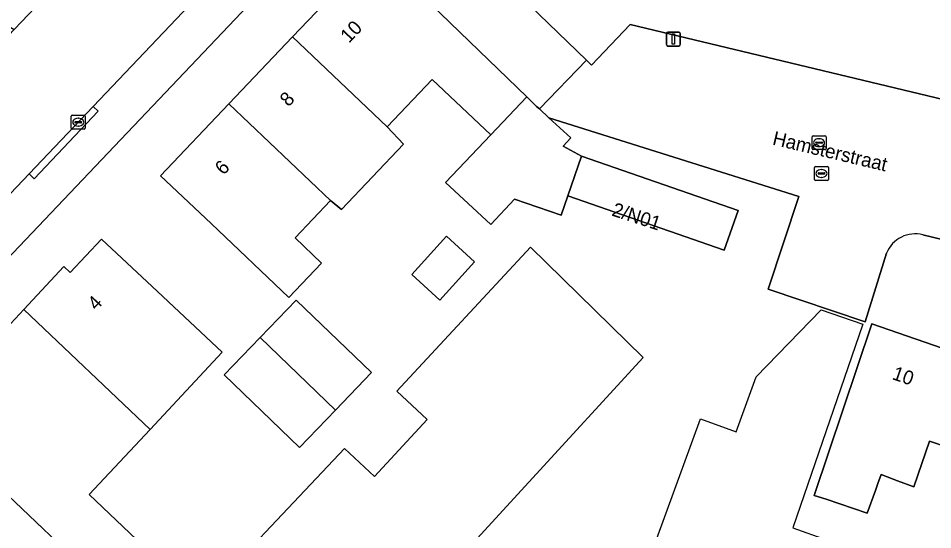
# Model space of a CAD drawing. Extents: x 160030 to 160839, y 385325 to 386450.
# Drawn here: x 160605 to 160670.8, y 385447.1 to 385483.9 of the extents above; entities that cross this region are included whole.
import ezdxf

# ---------------------------------------------------------------- set-up
doc = ezdxf.new("R2010")
doc.units = 0
for name, color, linetype in [('IMGEO_Erf', 7, 'Continuous'), ('IMGEO_Hek', 7, 'Continuous'), ('IMGEO_Kolk', 7, 'Continuous'), ('IMGEO_Lichtmast', 7, 'Continuous'), ('IMGEO_Muur', 7, 'Continuous'), ('IMGEO_Openbare_ruimte_label', 7, 'Continuous'), ('IMGEO_Pand', 7, 'Continuous'), ('IMGEO_Pand_nummerreeks', 7, 'Continuous'), ('IMGEO_Pand_vergunning_verleend', 7, 'Continuous'), ('IMGEO_Rijbaan_lokaal_gesloten', 7, 'Continuous'), ('IMGEO_Rijbaan_lokaal_open', 7, 'Continuous'), ('IMGEO_Rioolput', 7, 'Continuous'), ('IMGEO_Voetpad_open', 7, 'Continuous')]:
    doc.layers.add(name, color=color, linetype=linetype)

msp = doc.modelspace()

# ---------------------------------------------------------------- linework, layer by layer
at = {"layer": 'IMGEO_Erf'}
for points in [[(160708.392, 385506.183), (160651.228, 385512.167), (160645.998, 385510.74), (160635.829, 385500), (160631.087, 385494.991), (160633.869, 385492.281), (160637.63, 385496.281), (160643.473, 385490.788), (160639.711, 385486.787), (160645.856, 385480.839), (160646.216, 385480.49), (160649.004, 385483.407), (160697.517, 385471.795), (160698.361, 385475.23), (160707.118, 385473.113), (160707.343, 385474.036), (160701.941, 385475.351), (160703.959, 385483.642), (160700.623, 385484.455), (160702.03, 385490.236), (160697.658, 385491.3), (160699.773, 385500)], [(160627.873, 385491.477), (160597.731, 385459.782)], [(160667.44, 385466.978), (160665.895, 385462.032), (160658.919, 385464.387), (160661.113, 385471.055), (160643.155, 385476.704), (160644.725, 385475.255), (160644.179, 385474.663), (160645.501, 385473.935), (160656.753, 385470.043), (160655.759, 385467.19), (160644.508, 385471.084), (160644.026, 385469.7), (160640.674, 385470.86), (160638.984, 385469.026), (160635.706, 385472.047), (160638.961, 385475.47), (160634.759, 385479.466), (160631.518, 385476.058), (160632.691, 385474.816), (160628.222, 385470.117), (160627.448, 385470.759), (160624.9, 385468.079), (160626.805, 385466.267), (160624.439, 385463.78), (160618.85, 385469.095), (160615.227, 385472.541), (160620.142, 385477.709), (160624.72, 385482.523), (160629.235, 385487.27)], [(160686.769, 385464.238), (160670.05, 385468.291)]]:
    msp.add_lwpolyline(points, dxfattribs=at)
for points in [[(160635.295, 385463.607), (160633.281, 385465.447), (160635.793, 385468.196), (160637.807, 385466.356)], [(160613.636, 385440.663), (160616.042, 385438.403), (160610.667, 385432.748), (160607.861, 385435.414), (160605.462, 385437.694), (160610.808, 385443.32), (160604.25, 385449.553), (160602.047, 385447.185), (160596.323, 385452.479), (160598.631, 385454.974), (160598.94, 385454.689), (160600.925, 385456.808), (160600.618, 385457.095), (160603.238, 385459.892), (160602.864, 385460.242), (160605.38, 385462.929), (160608.263, 385466.007), (160608.712, 385465.586), (160610.961, 385467.987), (160614.61, 385464.569), (160619.651, 385459.848), (160614.462, 385454.307), (160610.082, 385449.631), (160616.421, 385443.606)], [(160625.221, 385453.01), (160619.804, 385458.22), (160622.392, 385460.909), (160624.979, 385463.599), (160630.395, 385458.388), (160627.808, 385455.699)], [(160666.377, 385461.884), (160672.687, 385459.709), (160672.563, 385459.34), (160678.174, 385457.45), (160676.578, 385452.712), (160676.189, 385451.556), (160670.512, 385453.469), (160669.4, 385450.17), (160668.215, 385450.615), (160667.903, 385450.732), (160667.042, 385451.055), (160666.812, 385450.423), (160666.627, 385449.911), (160666.038, 385448.288), (160663.09, 385449.283), (160662.224, 385449.557)]]:
    msp.add_lwpolyline(points, close=True, dxfattribs=at)
msp.add_arc((160669.485, 385466.163), 2.201, 75.13077, 158.27998, dxfattribs=at)
at = {"layer": 'IMGEO_Hek'}
msp.add_lwpolyline([(160658.919, 385464.387), (160665.895, 385462.032)], dxfattribs=at)
at = {"layer": 'IMGEO_Kolk'}
for p, q in [((160608.799, 385475.961), (160608.799, 385476.813)), ((160608.874, 385476.887), (160609.726, 385476.887)), ((160609.8, 385476.813), (160609.8, 385475.961)), ((160609.058, 385476.381), (160609.058, 385476.393)), ((160609.496, 385476.344), (160609.098, 385476.344)), ((160609.101, 385476.43), (160609.499, 385476.43)), ((160609.31, 385476.107), (160609.285, 385476.107)), ((160609.287, 385476.667), (160609.312, 385476.667)), ((160609.542, 385476.393), (160609.542, 385476.381)), ((160609.726, 385475.887), (160608.874, 385475.887)), ((160662.248, 385472.277), (160662.248, 385473.129)), ((160662.323, 385473.203), (160663.175, 385473.203)), ((160662.736, 385472.983), (160662.761, 385472.983)), ((160663.249, 385473.129), (160663.249, 385472.277)), ((160663.175, 385472.203), (160662.323, 385472.203)), ((160662.507, 385472.697), (160662.507, 385472.709)), ((160662.945, 385472.66), (160662.547, 385472.66)), ((160662.55, 385472.746), (160662.948, 385472.746)), ((160662.759, 385472.423), (160662.734, 385472.423)), ((160662.991, 385472.709), (160662.991, 385472.697))]:
    msp.add_line(p, q, dxfattribs=at)
for points in [[(160608.799, 385475.961), (160608.799, 385476.813)], [(160608.874, 385476.887), (160609.726, 385476.887)], [(160609.8, 385476.813), (160609.8, 385475.961)], [(160609.726, 385475.887), (160608.874, 385475.887)], [(160662.248, 385472.277), (160662.248, 385473.129)], [(160662.323, 385473.203), (160663.175, 385473.203)], [(160663.249, 385473.129), (160663.249, 385472.277)], [(160663.175, 385472.203), (160662.323, 385472.203)]]:
    msp.add_lwpolyline(points, dxfattribs=at)
for centre, radius, start, end in [((160608.876, 385476.811), 0.0765, 91.55205, 178.44795), ((160608.876, 385476.811), 0.0765, 91.55205, 178.44795), ((160609.724, 385476.811), 0.0765, 1.55205, 88.44795), ((160609.724, 385476.811), 0.0765, 1.55205, 88.44795), ((160609.098, 385476.39), 0.0403, 85.87752, 175.75265), ((160609.095, 385476.38), 0.0366, 178.93798, 274.71019), ((160609.499, 385476.387), 0.043, 264.86636, 352.45326), ((160609.503, 385476.392), 0.0386, 1.73085, 96.63898), ((160608.876, 385475.963), 0.0765, 181.55205, 268.44795), ((160608.876, 385475.963), 0.0765, 181.55205, 268.44795), ((160609.724, 385475.963), 0.0765, 271.55205, 358.44795), ((160609.724, 385475.963), 0.0765, 271.55205, 358.44795), ((160662.325, 385473.127), 0.0765, 91.55205, 178.44795), ((160662.325, 385473.127), 0.0765, 91.55205, 178.44795), ((160663.173, 385473.127), 0.0765, 1.55205, 88.44795), ((160663.173, 385473.127), 0.0765, 1.55205, 88.44795), ((160662.325, 385472.279), 0.0765, 181.55205, 268.44795), ((160662.325, 385472.279), 0.0765, 181.55205, 268.44795), ((160662.547, 385472.706), 0.0403, 85.87752, 175.75265), ((160662.544, 385472.696), 0.0366, 178.93798, 274.71019), ((160662.948, 385472.703), 0.043, 264.86636, 352.45326), ((160662.952, 385472.708), 0.0386, 1.73085, 96.63898), ((160663.173, 385472.279), 0.0765, 271.55205, 358.44795), ((160663.173, 385472.279), 0.0765, 271.55205, 358.44795)]:
    msp.add_arc(centre, radius, start, end, dxfattribs=at)
for centre, major_axis, ratio, start_param, end_param in [((160609.286, 385476.387), (-0.387, 0.002), 0.722429, 4.712389, 7.853982), ((160609.311, 385476.387), (-0.39, 0.002), 0.717154, 1.570796, 4.712389), ((160662.735, 385472.703), (-0.387, 0.002), 0.722429, 4.712389, 7.853982), ((160662.76, 385472.703), (-0.39, 0.002), 0.717154, 1.570796, 4.712389)]:
    msp.add_ellipse(centre, major_axis=major_axis, ratio=ratio, start_param=start_param, end_param=end_param, dxfattribs=at)
at = {"layer": 'IMGEO_Lichtmast'}
for p, q in [((160651.605, 385481.96), (160651.605, 385482.76)), ((160651.605, 385482.76), (160651.605, 385481.96)), ((160651.705, 385482.86), (160652.495, 385482.86)), ((160652.495, 385482.86), (160651.705, 385482.86)), ((160652.595, 385482.76), (160652.595, 385481.96)), ((160652.595, 385481.96), (160652.595, 385482.76)), ((160652.495, 385481.86), (160651.705, 385481.86)), ((160651.705, 385481.86), (160652.495, 385481.86))]:
    msp.add_line(p, q, dxfattribs=at)
msp.add_lwpolyline([(160652.025, 385482.735), (160652.175, 385482.735), (160652.175, 385481.985), (160652.025, 385481.985), (160652.025, 385482.735)], dxfattribs=at)
for centre, start, end in [((160651.705, 385482.76), 90, 180), ((160651.705, 385482.76), 90, 180), ((160652.495, 385482.76), 0, 90), ((160652.495, 385482.76), 360, 90), ((160651.705, 385481.96), 180, 270), ((160651.705, 385481.96), 180, 270), ((160652.495, 385481.96), 270, 0), ((160652.495, 385481.96), 270, 0)]:
    msp.add_arc(centre, 0.1, start, end, dxfattribs=at)
at = {"layer": 'IMGEO_Muur'}
for points in [[(160639.711, 385486.787), (160645.856, 385480.839)], [(160645.856, 385480.839), (160646.216, 385480.49), (160649.004, 385483.407), (160697.517, 385471.795)]]:
    msp.add_lwpolyline(points, dxfattribs=at)
at = {"layer": 'IMGEO_Pand'}
for points in [[(160632.604, 385486.891), (160631.193, 385485.408), (160629.235, 385487.27), (160624.72, 385482.523), (160631.518, 385476.058), (160634.759, 385479.466), (160638.961, 385475.47), (160641.563, 385478.207)], [(160627.448, 385470.759), (160628.222, 385470.117), (160632.691, 385474.816), (160631.518, 385476.058), (160624.72, 385482.523), (160620.142, 385477.709)], [(160645.501, 385473.935), (160644.179, 385474.663), (160644.725, 385475.255), (160643.155, 385476.704), (160642.466, 385477.338), (160642.264, 385477.524), (160641.563, 385478.207), (160638.961, 385475.47), (160635.706, 385472.047), (160638.984, 385469.026), (160640.674, 385470.86), (160644.026, 385469.7), (160644.508, 385471.084)], [(160620.142, 385477.709), (160615.227, 385472.541), (160618.85, 385469.095), (160624.439, 385463.78), (160626.805, 385466.267), (160624.9, 385468.079), (160627.448, 385470.759)], [(160655.759, 385467.19), (160656.753, 385470.043), (160645.501, 385473.935), (160644.508, 385471.084)], [(160637.807, 385466.356), (160635.793, 385468.196), (160633.281, 385465.447), (160635.295, 385463.607)], [(160614.462, 385454.307), (160619.651, 385459.848), (160614.61, 385464.569), (160610.961, 385467.987), (160608.712, 385465.586), (160608.263, 385466.007), (160605.38, 385462.929)], [(160624.979, 385463.599), (160622.392, 385460.909), (160627.808, 385455.699), (160630.395, 385458.388)], [(160614.462, 385454.307), (160605.38, 385462.929), (160602.864, 385460.242), (160603.238, 385459.892), (160600.618, 385457.095), (160600.925, 385456.808), (160598.94, 385454.689), (160604.25, 385449.553), (160610.808, 385443.32), (160613.181, 385441.091), (160613.636, 385440.663), (160616.421, 385443.606), (160610.082, 385449.631)], [(160678.174, 385457.45), (160672.563, 385459.34), (160672.687, 385459.709), (160666.377, 385461.884), (160662.224, 385449.557), (160663.09, 385449.283), (160666.038, 385448.288), (160666.627, 385449.911), (160666.812, 385450.423), (160667.042, 385451.055), (160667.903, 385450.732), (160668.215, 385450.615), (160669.4, 385450.17), (160670.512, 385453.469), (160676.189, 385451.556), (160676.578, 385452.712)], [(160622.392, 385460.909), (160619.804, 385458.22), (160625.221, 385453.01), (160627.808, 385455.699)]]:
    msp.add_lwpolyline(points, close=True, dxfattribs=at)
at = {"layer": 'IMGEO_Pand_vergunning_verleend'}
for points in [[(160616.67, 385440.475), (160628.447, 385452.939), (160630.606, 385450.932), (160634.402, 385455.015), (160632.203, 385457.059), (160641.822, 385467.406), (160649.927, 385459.474), (160625.257, 385432.594)], [(160640.564, 385418.103), (160654.057, 385455.058), (160656.608, 385454.129), (160658.047, 385458.078), (160662.72, 385462.893), (160665.721, 385461.862), (160660.693, 385447.231), (160663.114, 385446.36), (160657.322, 385430.274), (160654.324, 385431.354), (160652.461, 385426.181), (160655.447, 385425.106), (160651.507, 385414.163)]]:
    msp.add_lwpolyline(points, close=True, dxfattribs=at)
at = {"layer": 'IMGEO_Rijbaan_lokaal_gesloten'}
for points in [[(160636.886, 385517.029), (160636.727, 385516.848), (160636.604, 385516.708), (160636.496, 385516.585), (160620.664, 385500), (160619.931, 385499.217), (160614.612, 385493.536), (160611.8, 385490.533), (160604.697, 385483.047), (160599.93, 385478.023), (160594.428, 385472.224), (160589.589, 385467.158), (160584.935, 385462.288), (160579.735, 385456.844), (160575.061, 385451.895), (160572.471, 385449.152), (160571.34, 385447.956), (160568.941, 385445.415), (160565.572, 385441.848), (160555.262, 385431.199), (160554.022, 385429.749)], [(160558.265, 385422.607), (160564.214, 385428.662), (160576.631, 385441.837), (160584.057, 385449.675), (160591.025, 385457.115), (160595.802, 385462.217), (160605.761, 385472.666), (160610.371, 385477.516), (160623.258, 385491.075), (160628.702, 385496.816), (160631.72, 385500), (160632.949, 385501.304), (160642.771, 385511.714)]]:
    msp.add_lwpolyline(points, dxfattribs=at)
at = {"layer": 'IMGEO_Rijbaan_lokaal_open'}
msp.add_lwpolyline([(160670.05, 385468.291), (160686.769, 385464.238), (160701.081, 385460.769), (160704.431, 385459.957), (160706.404, 385469.564), (160706.283, 385469.675), (160697.517, 385471.795), (160649.004, 385483.407), (160646.216, 385480.49), (160645.856, 385480.839), (160642.466, 385477.338), (160643.155, 385476.704), (160661.113, 385471.055), (160658.919, 385464.387), (160665.895, 385462.032), (160667.44, 385466.978)], dxfattribs=at)
msp.add_arc((160669.485, 385466.163), 2.201, 75.13077, 158.27998, dxfattribs=at)
at = {"layer": 'IMGEO_Rioolput'}
for p, q in [((160662.153, 385475.415), (160663.005, 385475.415)), ((160662.078, 385474.489), (160662.078, 385475.341)), ((160662.337, 385474.909), (160662.337, 385474.921)), ((160662.775, 385474.872), (160662.377, 385474.872)), ((160662.38, 385474.958), (160662.778, 385474.958)), ((160662.566, 385475.195), (160662.591, 385475.195)), ((160662.821, 385474.921), (160662.821, 385474.909)), ((160663.079, 385475.341), (160663.079, 385474.489)), ((160663.005, 385474.415), (160662.153, 385474.415)), ((160662.589, 385474.635), (160662.564, 385474.635))]:
    msp.add_line(p, q, dxfattribs=at)
for points in [[(160662.153, 385475.415), (160663.005, 385475.415)], [(160662.078, 385474.489), (160662.078, 385475.341)], [(160663.079, 385475.341), (160663.079, 385474.489)], [(160663.005, 385474.415), (160662.153, 385474.415)]]:
    msp.add_lwpolyline(points, dxfattribs=at)
for centre, radius, start, end in [((160662.155, 385475.339), 0.0765, 91.55205, 178.44795), ((160662.155, 385475.339), 0.0765, 91.55205, 178.44795), ((160663.003, 385475.339), 0.0765, 1.55205, 88.44795), ((160663.003, 385475.339), 0.0765, 1.55205, 88.44795), ((160662.377, 385474.918), 0.0403, 85.87752, 175.75265), ((160662.374, 385474.908), 0.0366, 178.93798, 274.71019), ((160662.778, 385474.915), 0.043, 264.86636, 352.45326), ((160662.782, 385474.92), 0.0386, 1.73085, 96.63898), ((160662.155, 385474.491), 0.0765, 181.55205, 268.44795), ((160662.155, 385474.491), 0.0765, 181.55205, 268.44795), ((160663.003, 385474.491), 0.0765, 271.55205, 358.44795), ((160663.003, 385474.491), 0.0765, 271.55205, 358.44795)]:
    msp.add_arc(centre, radius, start, end, dxfattribs=at)
for centre, major_axis, ratio, start_param, end_param in [((160662.565, 385474.915), (-0.387, 0.002), 0.722429, 4.712389, 7.853982), ((160662.59, 385474.915), (-0.39, 0.002), 0.717154, 1.570796, 4.712389)]:
    msp.add_ellipse(centre, major_axis=major_axis, ratio=ratio, start_param=start_param, end_param=end_param, dxfattribs=at)
at = {"layer": 'IMGEO_Voetpad_open'}
for points in [[(160642.771, 385511.714), (160632.949, 385501.304), (160633.305, 385500.952), (160632.404, 385500), (160629.063, 385496.471), (160628.702, 385496.816), (160623.258, 385491.075), (160610.371, 385477.516), (160610.733, 385477.171), (160606.122, 385472.321), (160605.761, 385472.666), (160595.802, 385462.217)], [(160597.731, 385459.782), (160627.873, 385491.477), (160632.604, 385486.891), (160641.563, 385478.207), (160642.264, 385477.524), (160642.466, 385477.338), (160645.856, 385480.839), (160639.711, 385486.787), (160633.869, 385492.281), (160631.087, 385494.991), (160635.829, 385500), (160645.998, 385510.74), (160651.228, 385512.167), (160708.392, 385506.183)]]:
    msp.add_lwpolyline(points, dxfattribs=at)
for points in [[(160612.601, 385495.769), (160602.036, 385484.619), (160604.697, 385483.047), (160611.8, 385490.533), (160614.612, 385493.536)], [(160610.371, 385477.516), (160605.761, 385472.666), (160606.122, 385472.321), (160610.733, 385477.171)]]:
    msp.add_lwpolyline(points, close=True, dxfattribs=at)

# ---------------------------------------------------------------- texts
at = {"layer": 'IMGEO_Openbare_ruimte_label'}
msp.add_text('Hamsterstraat', height=1, rotation=346.64466, dxfattribs=at).set_placement((160659.173, 385474.785))
at = {"layer": 'IMGEO_Pand_nummerreeks'}
for s, rotation, p in [('10', 46.43723, (160628.773, 385482.025)), ('8', 46.43723, (160624.42, 385477.449)), ('6', 46.43723, (160619.749, 385472.536)), ('2/N01', 342.1213, (160647.61, 385469.69)), ('4', 46.87223, (160610.599, 385462.803)), ('10', 340.98353, (160667.771, 385457.934))]:
    msp.add_text(s, height=1, rotation=rotation, dxfattribs=at).set_placement(p)

doc.saveas('drawing.dxf')
